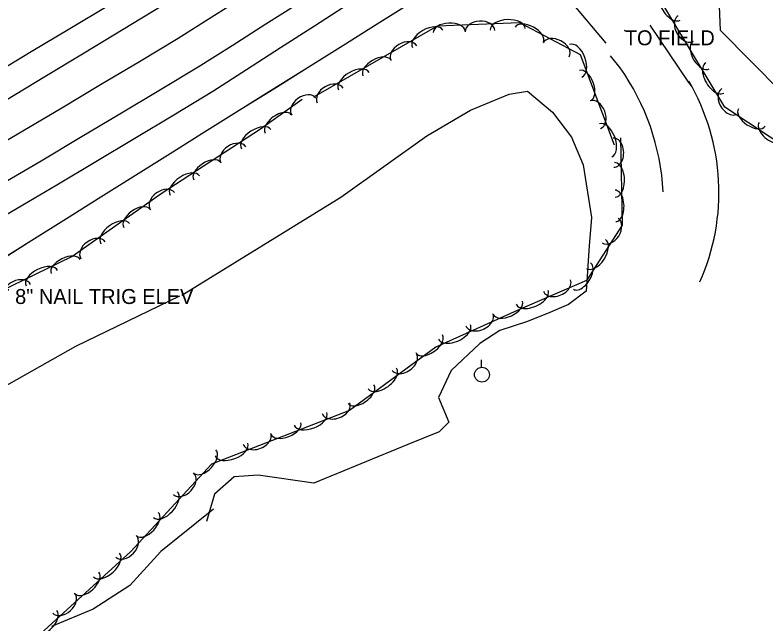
# Model space of a CAD drawing. Extents: x 1441650 to 1491889, y 345904 to 358319.
# Drawn here: x 1487912.3 to 1488163.3, y 346667.1 to 346870.8 of the extents above; entities that cross this region are included whole.
import ezdxf

# ---------------------------------------------------------------- set-up
doc = ezdxf.new("R2010")
doc.units = 0
for name, color, linetype in [('S_EDGE_PAVEMENT', 7, 'Continuous'), ('S_GRAVEL_ROAD', 7, 'Continuous'), ('S_MSC_PT_SYM', 7, 'Continuous'), ('S_PAVEMENT_CROWN', 7, 'Continuous'), ('S_SECONDARY_CTL_ANNOT', 7, 'Continuous'), ('S_SHOULDER', 7, 'Continuous'), ('S_STREAM', 7, 'Continuous'), ('S_SURVEY_TEXT_ANNOT', 7, 'Continuous'), ('S_TREE', 7, 'Continuous'), ('S_UTILITY_POLE', 7, 'Continuous')]:
    doc.layers.add(name, color=color, linetype=linetype)

msp = doc.modelspace()

# ---------------------------------------------------------------- linework, layer by layer
at = {"layer": 'S_EDGE_PAVEMENT'}
for points in [[(1487909.19, 346842.33), (1487922.26, 346850.23), (1487935.32, 346858.12), (1487948.39, 346866.01), (1487961.46, 346873.91), (1487972.65, 346880.98), (1487983.85, 346888.06), (1487995.04, 346895.14), (1488006.23, 346902.22), (1488017.22, 346909.68), (1488028.21, 346917.14), (1488039.2, 346924.6), (1488050.19, 346932.07), (1488061.49, 346939.9), (1488072.8, 346947.73), (1488084.11, 346955.57), (1488095.42, 346963.4), (1488113.79, 346976.62), (1488132.16, 346989.84)], [(1487909.78, 346815.47), (1487920.99, 346822.02), (1487934.12, 346829.87), (1487947.24, 346837.72), (1487960.36, 346845.57), (1487973.48, 346853.42), (1487984.81, 346860.6), (1487996.14, 346867.78), (1488007.47, 346874.97), (1488018.8, 346882.15), (1488030.09, 346889.69), (1488041.37, 346897.23), (1488052.66, 346904.77), (1488063.95, 346912.31), (1488075.35, 346920.33), (1488086.76, 346928.36), (1488098.16, 346936.38), (1488109.57, 346944.4), (1488127.83, 346957.47), (1488146.09, 346970.55)]]:
    msp.add_lwpolyline(points, dxfattribs=at)
at = {"layer": 'S_GRAVEL_ROAD'}
for points in [[(1488053.05, 346893.62), (1488062.36, 346894.31), (1488078.21, 346891.39), (1488087.62, 346887.05), (1488097.13, 346876.41), (1488109.8, 346861.31)], [(1488124.49, 346867.35), (1488137.37, 346848.21), (1488138.34, 346847.09)], [(1488114.51, 346853.15), (1488111.34, 346857.08)]]:
    msp.add_lwpolyline(points, dxfattribs=at)
for centre, major_axis, ratio, start_param, end_param in [((1488049.89, 346807.11), (33.73, 71.89), 0.996428, 5.207253, 5.768556), ((1488077.18, 346812.62), (-23.53, 68.25), 0.972154, 3.942014, 4.913417)]:
    msp.add_ellipse(centre, major_axis=major_axis, ratio=ratio, start_param=start_param, end_param=end_param, dxfattribs=at)
at = {"layer": 'S_MSC_PT_SYM'}
msp.add_lwpolyline([(1488116.09, 346865.65), (1488116.09, 346865.7), (1488116.09, 346865.65), (1488116.04, 346865.65), (1488116.09, 346865.65), (1488116.09, 346865.6), (1488116.09, 346865.65), (1488116.14, 346865.65)], dxfattribs=at)
at = {"layer": 'S_PAVEMENT_CROWN'}
msp.add_lwpolyline([(1487903.62, 346825.42), (1487914.87, 346831.99), (1487927.86, 346839.75), (1487940.85, 346847.51), (1487953.84, 346855.27), (1487966.82, 346863.04), (1487978.09, 346870.2), (1487989.36, 346877.37), (1488000.63, 346884.53), (1488011.89, 346891.7), (1488023, 346899.28), (1488034.11, 346906.87), (1488045.22, 346914.46), (1488056.33, 346922.04), (1488067.83, 346930.01), (1488079.33, 346937.97), (1488090.83, 346945.94), (1488102.33, 346953.9), (1488120.67, 346967.09), (1488139.02, 346980.29)], dxfattribs=at)
at = {"layer": 'S_SHOULDER'}
for points in [[(1487904.67, 346850.78), (1487917.64, 346858.55), (1487930.62, 346866.31), (1487943.59, 346874.08), (1487956.57, 346881.84), (1487967.59, 346888.93), (1487978.6, 346896.01), (1487989.62, 346903.1), (1488000.64, 346910.18), (1488011.81, 346917.7), (1488022.99, 346925.23), (1488034.16, 346932.75), (1488045.34, 346940.27), (1488056.37, 346947.91), (1488067.41, 346955.56), (1488078.44, 346963.2), (1488089.47, 346970.84), (1488107.42, 346984.02), (1488125.36, 346997.19)], [(1487903.6, 346800.7), (1487914.91, 346807.32), (1487926.23, 346813.94), (1487939.25, 346821.77), (1487952.28, 346829.61), (1487965.3, 346837.44), (1487978.33, 346845.27), (1487989.68, 346852.57), (1488001.04, 346859.87), (1488012.4, 346867.17), (1488023.76, 346874.47), (1488035.16, 346882.06), (1488046.56, 346889.66), (1488057.96, 346897.25), (1488069.35, 346904.85), (1488080.89, 346912.92), (1488092.42, 346921), (1488103.96, 346929.07), (1488115.49, 346937.15), (1488133.91, 346950.42), (1488152.32, 346963.68)]]:
    msp.add_lwpolyline(points, dxfattribs=at)
at = {"layer": 'S_STREAM'}
for points in [[(1488168.53, 346844.93), (1488148.12, 346865.65), (1488147.75, 346873.77), (1488147.97, 346888.68), (1488150.04, 346897.23), (1488155.31, 346912.27), (1488164.08, 346925.89)], [(1487968.06, 346777.07), (1488021.14, 346809.79), (1488049.97, 346830.32), (1488064.49, 346838.96), (1488077.41, 346844.27), (1488083.53, 346845.3), (1488091.88, 346838.28), (1488098.33, 346829.94), (1488102.15, 346820.66), (1488104.98, 346803.06), (1488104.15, 346793.58), (1488103.17, 346778.39), (1488097.33, 346773.89), (1488091, 346771.27), (1488083.53, 346768.28), (1488074.27, 346765.25), (1488067.65, 346760.84), (1488058.03, 346751.83), (1488053.85, 346742.77), (1488057.23, 346734.55), (1488054.04, 346731.38), (1488043.56, 346727.05), (1488012.2, 346714.15), (1487993.57, 346716.86), (1487985.48, 346716.28), (1487978.99, 346710.51), (1487976.24, 346701.32)], [(1487567.41, 346579.38), (1487603.82, 346597.19), (1487623.61, 346604.47), (1487641.7, 346611.74), (1487651.92, 346615.98), (1487665.16, 346623.6), (1487708.35, 346642.4), (1487767.46, 346676.16), (1487791.88, 346685.29), (1487809.79, 346692.71), (1487824.42, 346698.94), (1487932.58, 346760.03), (1487967.31, 346776.86)], [(1487978.62, 346705.47), (1487960.98, 346691.35), (1487950.62, 346679.95), (1487938.34, 346671.97), (1487924.4, 346666.2)]]:
    msp.add_lwpolyline(points, dxfattribs=at)
at = {"layer": 'S_TREE'}
for points in [[(1488172.29, 346824.85), (1488149.55, 346839.91), (1488125.93, 346879.36), (1488115.66, 346900.98), (1488117.27, 346913.34), (1488136.52, 346928.27), (1488188.12, 346969.36)], [(1487906.34, 346788.27), (1487917.89, 346795.51), (1487929.44, 346802.74), (1487940.99, 346809.97), (1487952.53, 346817.21), (1487964.08, 346824.44), (1487975.63, 346831.67), (1487987.18, 346838.91), (1487998.73, 346846.14), (1488010.27, 346853.37), (1488021.82, 346860.61), (1488033.37, 346867.84), (1488044.92, 346875.07), (1488056.47, 346882.31), (1488068.02, 346889.54), (1488079.56, 346896.77), (1488091.11, 346904.01), (1488102.66, 346911.24), (1488114.21, 346918.47), (1488125.76, 346925.71), (1488137.3, 346932.94), (1488148.85, 346940.17), (1488160.4, 346947.41)], [(1487906.34, 346788.26), (1487917.89, 346795.5), (1487929.44, 346802.73), (1487940.99, 346809.96), (1487952.54, 346817.2), (1487964.08, 346824.43), (1487975.63, 346831.66), (1487987.18, 346838.9), (1487998.73, 346846.13), (1488010.28, 346853.36), (1488021.82, 346860.6), (1488033.37, 346867.83), (1488044.92, 346875.06), (1488056.47, 346882.3), (1488068.02, 346889.53), (1488079.56, 346896.76), (1488091.11, 346904), (1488102.66, 346911.23), (1488114.21, 346918.47), (1488125.76, 346925.7), (1488137.3, 346932.93), (1488148.85, 346940.17), (1488160.4, 346947.4)], [(1488012.13, 346843.43), (1488053.46, 346867.14), (1488080.9, 346868.31), (1488101.21, 346857.52), (1488112.54, 346827.35)], [(1487564.85, 346620.62), (1487592.07, 346636.88), (1487626.35, 346640.37), (1487657.31, 346650.58), (1487690.18, 346667.19), (1487720.21, 346678.82), (1487754.45, 346697.86), (1487789.31, 346719.87), (1487831.13, 346738.49), (1487865.37, 346758.48), (1487899.22, 346774.44), (1487931.29, 346790.02), (1487961.09, 346811.11), (1487994.33, 346832.7), (1488008.2, 346842.59)], [(1488114.62, 346829.65), (1488115.2, 346800.5), (1488103.28, 346781.91), (1488080.16, 346771.91), (1488052.95, 346759.64), (1488024.02, 346738.43), (1487977.9, 346720.54), (1487951.02, 346691.34), (1487918.36, 346661.55), (1487864.99, 346634.65), (1487839.07, 346623.36), (1487813.98, 346609.73), (1487786.24, 346595.23), (1487749.07, 346571.67), (1487703.92, 346539.19), (1487642.46, 346513.59), (1487588.38, 346491.97), (1487546.17, 346479.38), (1487518.87, 346481.03), (1487449.81, 346452.98), (1487405.64, 346444.58), (1487303.08, 346417.85), (1487191.88, 346390.58), (1487133.07, 346375.67)]]:
    msp.add_lwpolyline(points, dxfattribs=at)
for centre, major_axis, ratio, start_param, end_param in [((1488131.55, 346874.09), (3.01, -5.03), 0.550453, 3.141778, 6.283371), ((1488076.95, 346866.01), (-5.86, -0.25), 0.55008, 3.141593, 6.283185), ((1488136.53, 346866.28), (2.54, -4.25), 0.685775, 3.141897, 6.28349), ((1488050.18, 346862.81), (-5.09, -2.92), 0.55008, 3.141593, 6.283185), ((1488057.41, 346865.18), (-5.34, -0.23), 0.540699, 3.141593, 6.283185), ((1488067.71, 346865.36), (-4.95, -0.21), 0.685311, 3.141593, 6.283185), ((1488084.17, 346864.17), (-4.72, 2.51), 0.540699, 3.141593, 6.283185), ((1488042.27, 346857.98), (-4.3, -2.47), 0.685311, 3.141593, 6.283185), ((1488093.15, 346859.11), (-4.38, 2.32), 0.685311, 3.141593, 6.283185), ((1488099.71, 346855.47), (-2.06, 5.49), 0.55008, 3.141593, 6.283185), ((1488141.6, 346857.32), (2.74, -4.58), 0.541066, 3.141773, 6.283365), ((1488033.21, 346853.08), (-4.64, -2.66), 0.540699, 3.141593, 6.283185), ((1488146.15, 346849.71), (3.01, -5.03), 0.550453, 3.141778, 6.283371), ((1488025.52, 346848.67), (-5.09, -2.92), 0.55008, 3.141593, 6.283185), ((1488102.83, 346847.17), (-1.88, 5.01), 0.540699, 3.141593, 6.283185), ((1488017.61, 346843.83), (-4.3, -2.47), 0.685311, 3.141593, 6.283185), ((1488008.8, 346840.1), (-4.03, -2.88), 0.683709, 3.14127, 6.282862), ((1488151.13, 346841.91), (2.54, -4.25), 0.685775, 3.141897, 6.28349), ((1488106.21, 346837.43), (-1.74, 4.64), 0.685311, 3.141593, 6.283185), ((1488158.54, 346836.5), (4.45, -2.94), 0.541906, 3.141082, 6.282674), ((1488000.26, 346834.33), (-4.35, -3.1), 0.539435, 3.141401, 6.282994), ((1487992.89, 346829.24), (-4.92, -3.2), 0.54878, 3.141593, 6.283185), ((1488109.71, 346828.86), (-2.06, 5.49), 0.55008, 3.141593, 6.283185), ((1488165.91, 346831.62), (4.88, -3.23), 0.551307, 3.141065, 6.282658), ((1488112.34, 346824.73), (-0.1, 4.87), 0.696609, 3.140076, 6.281669), ((1487985.27, 346823.98), (-4.16, -2.7), 0.683691, 3.141593, 6.283185), ((1487976.48, 346818.59), (-4.48, -2.91), 0.539422, 3.141593, 6.283185), ((1488112.78, 346815.63), (-0.12, 5.77), 0.559149, 3.140681, 6.282274), ((1487969.05, 346813.76), (-4.92, -3.2), 0.54878, 3.141593, 6.283185), ((1487961.53, 346808.51), (-4.04, -2.86), 0.683703, 3.141593, 6.283185), ((1488112.95, 346806.91), (-0.11, 5.26), 0.549614, 3.14071, 6.282303), ((1487952.97, 346802.77), (-4.36, -3.09), 0.539431, 3.141593, 6.283185), ((1487945.73, 346797.65), (-4.79, -3.39), 0.548789, 3.141593, 6.283185), ((1488111.2, 346798.68), (2.64, 4.12), 0.694184, 3.140068, 6.28166), ((1487938.33, 346792.08), (-4.04, -2.86), 0.683703, 3.141593, 6.283185), ((1488106.48, 346790.84), (3.13, 4.88), 0.557202, 3.140673, 6.282265), ((1487929.19, 346786.64), (-4.81, -2.34), 0.539419, 3.141593, 6.283185), ((1487921.21, 346782.77), (-5.28, -2.56), 0.548777, 3.141593, 6.283185), ((1488101.76, 346783.48), (2.85, 4.44), 0.5477, 3.140702, 6.282295), ((1487913, 346778.49), (-4.46, -2.16), 0.683687, 3.141593, 6.283185), ((1488093.41, 346780.24), (4.51, 1.95), 0.691255, 3.140621, 6.282214), ((1488085.09, 346776.36), (5.34, 2.31), 0.554851, 3.141004, 6.282597), ((1488076.99, 346772.81), (4.87, 2.2), 0.5407, 3.141567, 6.283159), ((1488067.49, 346768.81), (4.52, 2.04), 0.685312, 3.141549, 6.283142), ((1488059.16, 346764.76), (5.35, 2.41), 0.550081, 3.141566, 6.283159), ((1488050.81, 346760.69), (4.3, 3.15), 0.541894, 3.14192, 6.283513), ((1488042.37, 346754.83), (3.99, 2.92), 0.686825, 3.142148, 6.283741), ((1488035.07, 346749.16), (4.72, 3.46), 0.551296, 3.141931, 6.283524), ((1488027.94, 346743.93), (4.3, 3.15), 0.541894, 3.14192, 6.283513), ((1488019.55, 346739.25), (4.61, 1.78), 0.687185, 3.142113, 6.283706), ((1488011.04, 346735.67), (5.46, 2.11), 0.551584, 3.14191, 6.283502), ((1488002.79, 346732.47), (4.97, 1.93), 0.542178, 3.1419, 6.283492), ((1487993.12, 346729), (4.61, 1.78), 0.687185, 3.142113, 6.283706), ((1487984.61, 346725.42), (5.46, 2.11), 0.551584, 3.14191, 6.283502), ((1487975.78, 346721.37), (3.62, 3.93), 0.540687, 3.141593, 6.283185), ((1487968.61, 346713.97), (3.36, 3.65), 0.685295, 3.141593, 6.283185), ((1487962.53, 346706.98), (3.97, 4.32), 0.550067, 3.141593, 6.283185), ((1487956.53, 346700.45), (3.62, 3.93), 0.540687, 3.141593, 6.283185), ((1487949.36, 346693.05), (3.36, 3.65), 0.685295, 3.141593, 6.283185), ((1487942.85, 346686.76), (4.34, 3.95), 0.550067, 3.141593, 6.283185), ((1487936.3, 346680.78), (3.95, 3.6), 0.540687, 3.141593, 6.283185), ((1487928.51, 346674.03), (3.66, 3.34), 0.685295, 3.141593, 6.283185), ((1487921.84, 346667.6), (4.34, 3.95), 0.550067, 3.141593, 6.283185)]:
    msp.add_ellipse(centre, major_axis=major_axis, ratio=ratio, start_param=start_param, end_param=end_param, dxfattribs=at)
at = {"layer": 'S_UTILITY_POLE'}
msp.add_line((1488068.21, 346752.97), (1488068.21, 346755.46), dxfattribs=at)
msp.add_circle((1488068.36, 346750.46), 2.5, dxfattribs=at)

# ---------------------------------------------------------------- texts
at = {"layer": 'S_SECONDARY_CTL_ANNOT'}
msp.add_text('PD:SET 8" NAIL TRIG ELEV', height=5, dxfattribs=at).set_placement((1487886.28, 346774.11))
at = {"layer": 'S_SURVEY_TEXT_ANNOT'}
msp.add_text('TO FIELD', height=5, dxfattribs=at).set_placement((1488116.09, 346860.65))

doc.saveas('drawing.dxf')
